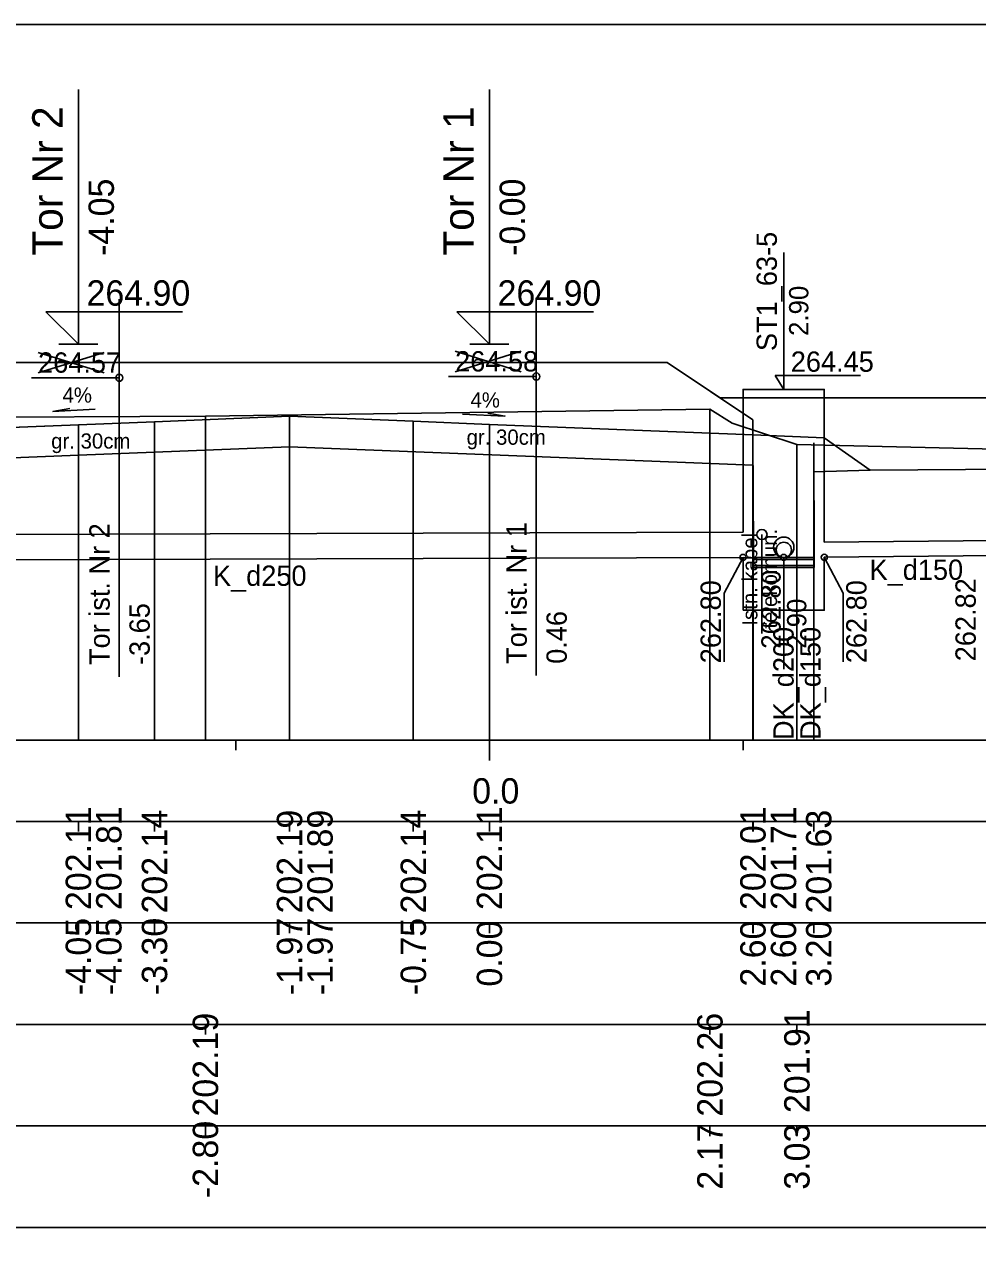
# Model space of a CAD drawing. Extents: x 6516023 to 6560129, y 5513077 to 5529206.
# Drawn here: x 6520763.97 to 6520773.36, y 5514438.43 to 5514450.51 of the extents above; entities that cross this region are included whole.
import ezdxf

# ---------------------------------------------------------------- set-up
doc = ezdxf.new("R2010")
doc.units = 0
for name, color, linetype in [('IR_default', 7, 'Continuous'), ('TOR_PRZEK_P-kable', 7, 'Continuous'), ('TOR_PRZEK_P-komponent', 7, 'Continuous'), ('TOR_PRZEK_P-odwodnienie', 7, 'Continuous'), ('TOR_PRZEK_P-opisy', 7, 'Continuous'), ('TOR_PRZEK_P-tabelka istniejace', 7, 'Continuous'), ('TOR_PRZEK_P-tabelka projektowane', 7, 'Continuous'), ('TOR_PRZEK_P-teren istniejacy', 7, 'Continuous'), ('TOR_PRZEK_P-tory istniejace', 7, 'Continuous'), ('TOR_PRZEK_P-tory projektowane', 7, 'Continuous'), ('TOR_PRZEK_P-uklad odniesienia', 7, 'Continuous'), ('TOR_PRZEK_P-warstwa ochronna I', 7, 'Continuous'), ('TOR_PRZEK_P-warstwa ochronna II', 7, 'Continuous'), ('TOR_RAMKI-ramka+tabelka 1', 7, 'Continuous')]:
    doc.layers.add(name, color=color, linetype=linetype)

msp = doc.modelspace()

# ---------------------------------------------------------------- linework, layer by layer
at = {"layer": 'IR_default'}
msp.add_lwpolyline([(6520756.354, 5514446.267), (6520757.541, 5514445.476), (6520758.123, 5514445.088), (6520758.126, 5514445.086), (6520758.524, 5514445.086), (6520758.526, 5514445.086), (6520759.676, 5514445.853), (6520759.681, 5514445.856), (6520759.863, 5514445.977), (6520760.499, 5514446.401), (6520760.502, 5514446.403), (6520761.656, 5514446.449), (6520761.661, 5514446.449), (6520762.747, 5514447.173), (6520762.752, 5514447.176), (6520766.237, 5514447.176), (6520766.252, 5514447.176), (6520766.799, 5514447.176), (6520766.802, 5514447.176), (6520770.302, 5514447.176), (6520770.825, 5514446.827), (6520774.356, 5514446.827)], dxfattribs=at)
at = {"layer": 'TOR_PRZEK_P-kable'}
msp.add_line((6520771.237, 5514445.481), (6520771.237, 5514444.508), dxfattribs=at)
msp.add_circle((6520771.237, 5514445.481), 0.05, dxfattribs=at)
at = {"layer": 'TOR_PRZEK_P-komponent'}
msp.add_lwpolyline([(6520771.147, 5514446.613), (6520771.148, 5514446.464), (6520768.552, 5514446.567), (6520767.802, 5514446.597), (6520766.582, 5514446.646), (6520765.252, 5514446.593), (6520764.502, 5514446.563), (6520761.661, 5514446.449), (6520761.661, 5514446.449), (6520762.752, 5514447.176), (6520766.252, 5514447.176), (6520766.802, 5514447.176), (6520770.302, 5514447.176), (6520771.147, 5514446.613)], dxfattribs=at)
at = {"layer": 'TOR_PRZEK_P-odwodnienie'}
for p, q in [((6520771.451, 5514446.911), (6520771.451, 5514448.261)), ((6520771.451, 5514446.911), (6520771.368, 5514447.048)), ((6520771.368, 5514447.048), (6520772.208, 5514447.048)), ((6520771.152, 5514445.155), (6520771.148, 5514446.464)), ((6520771.752, 5514445.256), (6520771.748, 5514446.385)), ((6520771.152, 5514445.175), (6520771.149, 5514446.052)), ((6520771.051, 5514445.506), (6520762.097, 5514445.476)), ((6520773.562, 5514445.424), (6520771.851, 5514445.407)), ((6520771.051, 5514445.256), (6520762.096, 5514445.226)), ((6520771.751, 5514445.236), (6520771.151, 5514445.236)), ((6520771.752, 5514445.256), (6520771.152, 5514445.256)), ((6520771.752, 5514445.176), (6520771.152, 5514445.176)), ((6520771.452, 5514445.256), (6520771.452, 5514444.154)), ((6520771.752, 5514445.157), (6520771.751, 5514445.256)), ((6520771.752, 5514445.177), (6520771.752, 5514445.256)), ((6520773.562, 5514445.274), (6520771.851, 5514445.257)), ((6520771.752, 5514445.156), (6520771.152, 5514445.156))]:
    msp.add_line(p, q, dxfattribs=at)
for points in [[(6520771.051, 5514445.506), (6520771.051, 5514446.911), (6520771.851, 5514446.911), (6520771.851, 5514445.407)], [(6520771.051, 5514445.256), (6520770.864, 5514444.904), (6520770.864, 5514444.226)], [(6520771.851, 5514445.257), (6520771.851, 5514444.736), (6520771.051, 5514444.736)], [(6520771.051, 5514444.736), (6520771.051, 5514445.256)], [(6520771.851, 5514445.257), (6520772.038, 5514444.905), (6520772.038, 5514444.227)]]:
    msp.add_lwpolyline(points, dxfattribs=at)
for centre, radius in [((6520771.452, 5514445.356), 0.1), ((6520771.452, 5514445.331), 0.075), ((6520771.051, 5514445.256), 0.03), ((6520771.452, 5514445.256), 0.03), ((6520771.851, 5514445.257), 0.03)]:
    msp.add_circle(centre, radius, dxfattribs=at)
at = {"layer": 'TOR_PRZEK_P-opisy'}
for points in [[(6520764.669, 5514446.715), (6520764.251, 5514446.695), (6520764.419, 5514446.724)], [(6520768.286, 5514446.667), (6520768.704, 5514446.648), (6520768.536, 5514446.677)]]:
    msp.add_lwpolyline(points, dxfattribs=at)
at = {"layer": 'TOR_PRZEK_P-tabelka istniejace'}
for p, q in [((6520765.754, 5514440.556), (6520765.754, 5514440.656)), ((6520770.724, 5514440.556), (6520770.724, 5514440.656)), ((6520771.581, 5514440.556), (6520771.581, 5514440.656)), ((6520724.752, 5514439.656), (6520808.552, 5514439.656)), ((6520765.754, 5514439.556), (6520765.754, 5514439.656)), ((6520770.724, 5514439.556), (6520770.724, 5514439.656)), ((6520771.581, 5514439.556), (6520771.581, 5514439.656))]:
    msp.add_line(p, q, dxfattribs=at)
for points in [[(6520765.754, 5514446.646), (6520765.754, 5514443.656), (6520765.754, 5514443.526), (6520765.754, 5514443.456)], [(6520770.724, 5514446.716), (6520770.724, 5514443.656), (6520770.724, 5514443.526), (6520770.724, 5514443.456)], [(6520771.581, 5514446.369), (6520771.581, 5514443.656), (6520771.581, 5514443.526), (6520771.581, 5514443.456)]]:
    msp.add_lwpolyline(points, dxfattribs=at)
msp.add_lwpolyline([(6520724.752, 5514440.656), (6520724.752, 5514438.656), (6520808.552, 5514438.656), (6520808.552, 5514440.656)], close=True, dxfattribs=at)
at = {"layer": 'TOR_PRZEK_P-tabelka projektowane'}
for p, q in [((6520764.502, 5514442.556), (6520764.502, 5514442.656)), ((6520764.502, 5514442.556), (6520764.502, 5514442.656)), ((6520765.252, 5514442.556), (6520765.252, 5514442.656)), ((6520766.582, 5514442.556), (6520766.582, 5514442.656)), ((6520766.582, 5514442.556), (6520766.582, 5514442.656)), ((6520767.802, 5514442.556), (6520767.802, 5514442.656)), ((6520768.552, 5514442.556), (6520768.552, 5514442.656)), ((6520771.148, 5514442.556), (6520771.148, 5514442.656)), ((6520771.149, 5514442.556), (6520771.149, 5514442.656)), ((6520771.748, 5514442.556), (6520771.748, 5514442.656)), ((6520724.752, 5514441.656), (6520808.552, 5514441.656)), ((6520764.502, 5514441.556), (6520764.502, 5514441.656)), ((6520764.502, 5514441.556), (6520764.502, 5514441.656)), ((6520765.252, 5514441.556), (6520765.252, 5514441.656)), ((6520766.582, 5514441.556), (6520766.582, 5514441.656)), ((6520766.582, 5514441.556), (6520766.582, 5514441.656)), ((6520767.802, 5514441.556), (6520767.802, 5514441.656)), ((6520768.552, 5514441.556), (6520768.552, 5514441.656)), ((6520771.148, 5514441.556), (6520771.148, 5514441.656)), ((6520771.149, 5514441.556), (6520771.149, 5514441.656)), ((6520771.748, 5514441.556), (6520771.748, 5514441.656))]:
    msp.add_line(p, q, dxfattribs=at)
for points in [[(6520766.582, 5514446.646), (6520766.582, 5514443.656), (6520766.582, 5514443.526), (6520766.582, 5514443.456)], [(6520764.502, 5514446.563), (6520764.502, 5514443.656), (6520764.502, 5514443.526), (6520764.502, 5514443.456)], [(6520765.252, 5514446.593), (6520765.252, 5514443.656), (6520765.252, 5514443.526), (6520765.252, 5514443.456)], [(6520767.802, 5514446.597), (6520767.802, 5514443.656), (6520767.802, 5514443.526), (6520767.802, 5514443.456)], [(6520768.552, 5514446.567), (6520768.552, 5514443.656), (6520768.552, 5514443.526), (6520768.552, 5514443.456)], [(6520771.148, 5514446.464), (6520771.148, 5514446.164)], [(6520764.502, 5514446.263), (6520764.502, 5514443.656), (6520764.502, 5514443.526), (6520764.502, 5514443.456)], [(6520766.582, 5514446.346), (6520766.582, 5514443.656), (6520766.582, 5514443.526), (6520766.582, 5514443.456)], [(6520771.148, 5514446.139), (6520771.148, 5514443.656), (6520771.148, 5514443.526), (6520771.148, 5514443.456)], [(6520771.149, 5514446.163), (6520771.149, 5514443.656), (6520771.149, 5514443.526), (6520771.149, 5514443.456)], [(6520771.748, 5514446.085), (6520771.748, 5514443.656), (6520771.748, 5514443.526), (6520771.748, 5514443.456)]]:
    msp.add_lwpolyline(points, dxfattribs=at)
msp.add_lwpolyline([(6520724.752, 5514442.656), (6520724.752, 5514440.656), (6520808.552, 5514440.656), (6520808.552, 5514442.656)], close=True, dxfattribs=at)
at = {"layer": 'TOR_PRZEK_P-teren istniejacy'}
msp.add_lwpolyline([(6520755.623, 5514446.4), (6520756.807, 5514446.422), (6520757.144, 5514446.412), (6520757.759, 5514446.001), (6520759.336, 5514444.932), (6520760.507, 5514445.667), (6520760.839, 5514445.889), (6520761.028, 5514445.927), (6520761.203, 5514445.943), (6520762.266, 5514446.063), (6520762.548, 5514446.265), (6520763.165, 5514446.635), (6520765.754, 5514446.646), (6520770.724, 5514446.716), (6520770.942, 5514446.578), (6520771.581, 5514446.369), (6520784.213, 5514446.072)], dxfattribs=at)
at = {"layer": 'TOR_PRZEK_P-tory istniejace'}
for p, q in [((6520764.904, 5514447.801), (6520764.904, 5514444.081)), ((6520769.013, 5514447.813), (6520769.013, 5514444.093)), ((6520764.105, 5514447.073), (6520764.757, 5514447.276)), ((6520764.105, 5514447.276), (6520764.757, 5514447.073)), ((6520768.214, 5514447.085), (6520768.865, 5514447.288)), ((6520768.214, 5514447.288), (6520768.865, 5514447.085)), ((6520764.905, 5514447.026), (6520764.039, 5514447.026)), ((6520769.014, 5514447.038), (6520768.148, 5514447.038))]:
    msp.add_line(p, q, dxfattribs=at)
for centre in [(6520764.905, 5514447.026), (6520769.014, 5514447.038)]:
    msp.add_circle(centre, 0.035, dxfattribs=at)
at = {"layer": 'TOR_PRZEK_P-tory projektowane'}
for p, q in [((6520764.502, 5514448.234), (6520764.502, 5514449.866)), ((6520768.552, 5514448.234), (6520768.552, 5514449.866)), ((6520764.502, 5514448.234), (6520764.502, 5514447.356)), ((6520768.552, 5514448.234), (6520768.552, 5514447.356)), ((6520764.502, 5514447.356), (6520764.182, 5514447.675)), ((6520764.182, 5514447.675), (6520765.527, 5514447.675)), ((6520768.552, 5514447.356), (6520768.232, 5514447.675)), ((6520768.232, 5514447.675), (6520769.577, 5514447.675)), ((6520764.31, 5514447.356), (6520764.693, 5514447.356)), ((6520768.36, 5514447.356), (6520768.743, 5514447.356))]:
    msp.add_line(p, q, dxfattribs=at)
at = {"layer": 'TOR_PRZEK_P-uklad odniesienia'}
for p, q in [((6520728.552, 5514443.456), (6520808.552, 5514443.456)), ((6520766.052, 5514443.356), (6520766.052, 5514443.456)), ((6520768.552, 5514443.256), (6520768.552, 5514443.456)), ((6520771.052, 5514443.356), (6520771.052, 5514443.456))]:
    msp.add_line(p, q, dxfattribs=at)
at = {"layer": 'TOR_PRZEK_P-warstwa ochronna I'}
for points in [[(6520760.023, 5514446.084), (6520764.502, 5514446.263), (6520766.582, 5514446.346), (6520771.148, 5514446.164)], [(6520771.749, 5514446.099), (6520772.303, 5514446.117)]]:
    msp.add_lwpolyline(points, dxfattribs=at)
at = {"layer": 'TOR_PRZEK_P-warstwa ochronna II'}
msp.add_lwpolyline([(6520756.354, 5514446.267), (6520758.126, 5514445.086), (6520758.526, 5514445.086), (6520759.676, 5514445.853), (6520759.681, 5514445.856), (6520760.502, 5514446.403), (6520764.502, 5514446.563), (6520765.252, 5514446.593), (6520766.582, 5514446.646), (6520767.802, 5514446.597), (6520768.552, 5514446.567), (6520771.148, 5514446.464), (6520771.851, 5514446.435), (6520772.303, 5514446.117), (6520773.712, 5514446.127), (6520774.212, 5514446.146)], dxfattribs=at)
at = {"layer": 'TOR_RAMKI-ramka+tabelka 1'}
msp.add_lwpolyline([(6520722.102, 5514450.506), (6520969.602, 5514450.506), (6520969.602, 5514359.006), (6520722.102, 5514359.006)], close=True, dxfattribs=at)

# ---------------------------------------------------------------- texts
at = {"layer": 'TOR_PRZEK_P-kable'}
for s, height, p in [('Istn. kabel', 0.14999, (6520771.192, 5514444.584)), ('telekomun.', 0.15, (6520771.386, 5514444.556))]:
    msp.add_text(s, height=height, rotation=90.0511, dxfattribs=at).set_placement(p)
at = {"layer": 'TOR_PRZEK_P-odwodnienie'}
for s, height, rotation, p in [('ST1_63-5', 0.2, 90, (6520771.384, 5514447.289)), ('2.90', 0.19, 90, (6520771.694, 5514447.438)), ('K_d250', 0.2, 360, (6520765.828, 5514444.976)), ('K_d150', 0.2, 360, (6520772.297, 5514445.035)), ('262.80', 0.19, 90, (6520771.421, 5514444.356)), ('262.80', 0.2, 90, (6520770.832, 5514444.213)), ('262.80', 0.2, 90, (6520772.267, 5514444.214)), ('262.82', 0.2, 90, (6520773.343, 5514444.233)), ('2.90', 0.19, 90, (6520771.674, 5514444.356)), ('DK_d200', 0.2, 90, (6520771.549, 5514443.457)), ('DK_d150', 0.2, 90, (6520771.814, 5514443.457))]:
    msp.add_text(s, height=height, rotation=rotation, dxfattribs=at).set_placement(p)
msp.add_text('264.45', height=0.2, dxfattribs=at).set_placement((6520771.521, 5514447.085))
at = {"layer": 'TOR_PRZEK_P-opisy'}
for rotation, p in [(0.1515, (6520764.346, 5514446.78)), (359.8485, (6520768.365, 5514446.733))]:
    msp.add_text('4%', height=0.15, rotation=rotation, dxfattribs=at).set_placement(p)
at = {"layer": 'TOR_PRZEK_P-tabelka istniejace'}
for s, p in [('202.19', (6520765.879, 5514439.748)), ('202.26', (6520770.849, 5514439.747)), ('201.91', (6520771.706, 5514439.782)), ('-2.80', (6520765.879, 5514438.944)), ('2.17', (6520770.849, 5514439.028)), ('3.03', (6520771.706, 5514439.027))]:
    msp.add_text(s, height=0.25, rotation=90, dxfattribs=at).set_placement(p)
at = {"layer": 'TOR_PRZEK_P-tabelka projektowane'}
for s, p in [('202.11', (6520764.627, 5514441.782)), ('201.81', (6520764.927, 5514441.782)), ('202.14', (6520765.377, 5514441.748)), ('202.19', (6520766.707, 5514441.748)), ('201.89', (6520767.007, 5514441.748)), ('202.14', (6520767.927, 5514441.748)), ('202.11', (6520768.677, 5514441.782)), ('202.01', (6520771.273, 5514441.782)), ('201.71', (6520771.574, 5514441.782)), ('201.63', (6520771.921, 5514441.748)), ('-4.05', (6520764.627, 5514440.943)), ('-4.05', (6520764.927, 5514440.943)), ('-3.30', (6520765.377, 5514440.944)), ('-1.97', (6520766.707, 5514440.944)), ('-1.97', (6520767.007, 5514440.944)), ('-0.75', (6520767.927, 5514440.943)), ('0.00', (6520768.677, 5514441.028)), ('2.60', (6520771.273, 5514441.028)), ('2.60', (6520771.574, 5514441.028)), ('3.20', (6520771.921, 5514441.028))]:
    msp.add_text(s, height=0.25, rotation=90, dxfattribs=at).set_placement(p)
at = {"layer": 'TOR_PRZEK_P-tory istniejace'}
for s, p in [('264.57', (6520764.105, 5514447.076)), ('264.58', (6520768.214, 5514447.088))]:
    msp.add_text(s, height=0.2, dxfattribs=at).set_placement(p)
for s, rotation, p in [('Tor ist. Nr 2', 90.0511, (6520764.811, 5514444.196)), ('Tor ist. Nr 1', 90.0511, (6520768.92, 5514444.207)), ('-3.65', 90, (6520765.205, 5514444.196)), ('0.46', 90, (6520769.314, 5514444.208))]:
    msp.add_text(s, height=0.2, rotation=rotation, dxfattribs=at).set_placement(p)
at = {"layer": 'TOR_PRZEK_P-tory projektowane'}
for s, height, p in [('Tor Nr 2', 0.3, (6520764.347, 5514448.228)), ('Tor Nr 1', 0.3, (6520768.397, 5514448.228)), ('-4.05', 0.25, (6520764.852, 5514448.226)), ('-0.00', 0.25, (6520768.902, 5514448.226))]:
    msp.add_text(s, height=height, rotation=90, dxfattribs=at).set_placement(p)
for p in [(6520764.582, 5514447.736), (6520768.632, 5514447.736)]:
    msp.add_text('264.90', height=0.25, dxfattribs=at).set_placement(p)
at = {"layer": 'TOR_PRZEK_P-uklad odniesienia'}
msp.add_text('0.0', height=0.25, dxfattribs=at).set_placement((6520768.382, 5514442.831))
at = {"layer": 'TOR_PRZEK_P-warstwa ochronna I'}
for p in [(6520768.327, 5514446.366), (6520764.234, 5514446.328)]:
    msp.add_text('gr. 30cm', height=0.15, dxfattribs=at).set_placement(p)

doc.saveas('drawing.dxf')
